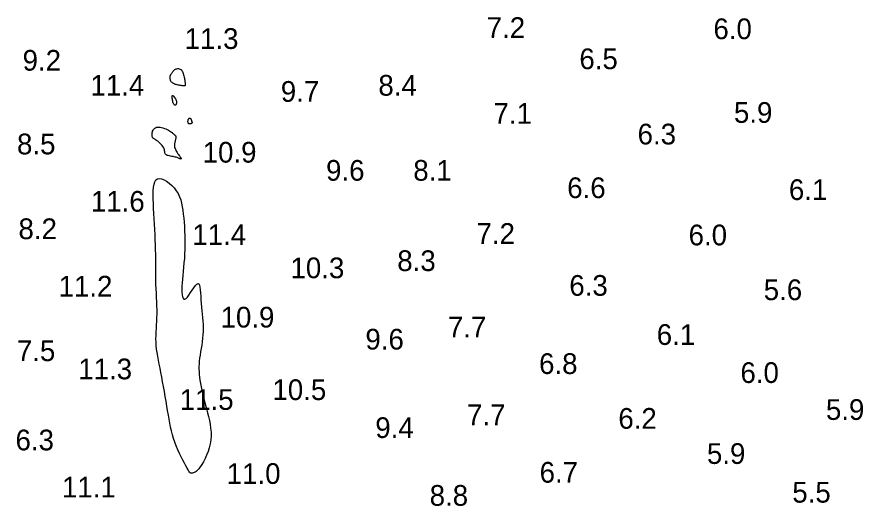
# Model space of a CAD drawing. Extents: x 3040093 to 3056816, y 408076 to 509144.
# Drawn here: x 3043344.1 to 3043548.7, y 437123.5 to 437241.6 of the extents above; entities that cross this region are included whole.
import ezdxf

# ---------------------------------------------------------------- set-up
doc = ezdxf.new("R2010")
doc.units = 0
doc.layers.add('V-CHAN-CONT-EL12-1112', color=7, linetype='Continuous')
doc.layers.add('V-TOPO-SOUN-0810', color=7, linetype='Continuous')

msp = doc.modelspace()

# ---------------------------------------------------------------- linework, layer by layer
at = {"layer": 'V-CHAN-CONT-EL12-1112'}
for points in [[(3043381.48, 437225.92), (3043381.37, 437226.08), (3043381.28, 437226.26), (3043381.22, 437226.44), (3043381.18, 437226.62), (3043381.16, 437226.8), (3043381.15, 437226.98), (3043381.15, 437227.14), (3043381.17, 437227.28), (3043381.2, 437227.41), (3043381.24, 437227.53), (3043381.29, 437227.64), (3043381.34, 437227.74), (3043381.41, 437227.85), (3043381.48, 437227.96), (3043381.55, 437228.07), (3043381.64, 437228.19), (3043381.73, 437228.32), (3043381.82, 437228.45), (3043381.93, 437228.58), (3043382.05, 437228.71), (3043382.17, 437228.82), (3043382.31, 437228.93), (3043382.46, 437229.02), (3043382.63, 437229.09), (3043382.81, 437229.14), (3043382.99, 437229.17), (3043383.18, 437229.16), (3043383.36, 437229.13), (3043383.54, 437229.07), (3043383.71, 437228.97), (3043383.87, 437228.83), (3043384.01, 437228.65), (3043384.13, 437228.44), (3043384.24, 437228.2), (3043384.34, 437227.95), (3043384.42, 437227.68), (3043384.5, 437227.4), (3043384.56, 437227.13), (3043384.61, 437226.87), (3043384.65, 437226.62), (3043384.69, 437226.4), (3043384.72, 437226.19), (3043384.74, 437226), (3043384.76, 437225.83), (3043384.78, 437225.68), (3043384.79, 437225.55), (3043384.8, 437225.44), (3043384.8, 437225.35), (3043384.81, 437225.29), (3043384.81, 437225.24), (3043384.82, 437225.2), (3043384.82, 437225.17), (3043384.82, 437225.15), (3043384.82, 437225.13), (3043384.82, 437225.12), (3043384.81, 437225.1), (3043384.81, 437225.08), (3043384.79, 437225.06), (3043384.77, 437225.05), (3043384.74, 437225.03), (3043384.7, 437225.02), (3043384.64, 437225.01), (3043384.57, 437225), (3043384.48, 437225), (3043384.37, 437225.01), (3043384.24, 437225.02), (3043384.1, 437225.03), (3043383.94, 437225.05), (3043383.76, 437225.08), (3043383.56, 437225.11), (3043383.36, 437225.14), (3043383.13, 437225.18), (3043382.9, 437225.23), (3043382.66, 437225.29), (3043382.43, 437225.35), (3043382.2, 437225.43), (3043381.99, 437225.53), (3043381.79, 437225.64), (3043381.62, 437225.77)], [(3043381.83, 437222.67), (3043381.93, 437222.6), (3043382.05, 437222.47), (3043382.17, 437222.3), (3043382.3, 437222.11), (3043382.42, 437221.9), (3043382.53, 437221.69), (3043382.61, 437221.49), (3043382.68, 437221.32), (3043382.72, 437221.18), (3043382.74, 437221.06), (3043382.74, 437220.95), (3043382.73, 437220.86), (3043382.72, 437220.79), (3043382.69, 437220.72), (3043382.66, 437220.66), (3043382.64, 437220.6), (3043382.61, 437220.54), (3043382.58, 437220.48), (3043382.54, 437220.44), (3043382.51, 437220.4), (3043382.47, 437220.37), (3043382.42, 437220.35), (3043382.37, 437220.34), (3043382.31, 437220.35), (3043382.25, 437220.37), (3043382.19, 437220.42), (3043382.12, 437220.48), (3043382.05, 437220.58), (3043381.98, 437220.7), (3043381.91, 437220.85), (3043381.85, 437221.04), (3043381.79, 437221.27), (3043381.74, 437221.52), (3043381.7, 437221.78), (3043381.67, 437222.04), (3043381.66, 437222.27), (3043381.66, 437222.46), (3043381.69, 437222.6), (3043381.75, 437222.68)], [(3043385.61, 437216.97), (3043385.66, 437217.05), (3043385.72, 437217.13), (3043385.79, 437217.18), (3043385.85, 437217.22), (3043385.91, 437217.23), (3043385.97, 437217.22), (3043386.03, 437217.2), (3043386.08, 437217.15), (3043386.13, 437217.08), (3043386.17, 437216.99), (3043386.21, 437216.9), (3043386.25, 437216.8), (3043386.29, 437216.7), (3043386.32, 437216.6), (3043386.36, 437216.5), (3043386.4, 437216.41), (3043386.43, 437216.34), (3043386.46, 437216.26), (3043386.48, 437216.2), (3043386.49, 437216.14), (3043386.49, 437216.08), (3043386.46, 437216.03), (3043386.42, 437215.98), (3043386.35, 437215.93), (3043386.26, 437215.89), (3043386.15, 437215.85), (3043386.04, 437215.83), (3043385.93, 437215.82), (3043385.82, 437215.83), (3043385.71, 437215.85), (3043385.63, 437215.91), (3043385.56, 437215.99), (3043385.52, 437216.09), (3043385.49, 437216.21), (3043385.48, 437216.34), (3043385.48, 437216.47), (3043385.5, 437216.61), (3043385.53, 437216.74), (3043385.56, 437216.86)], [(3043379.43, 437210.33), (3043379.21, 437210.6), (3043378.97, 437210.87), (3043378.7, 437211.13), (3043378.42, 437211.38), (3043378.15, 437211.61), (3043377.89, 437211.81), (3043377.66, 437211.98), (3043377.46, 437212.1), (3043377.31, 437212.2), (3043377.18, 437212.28), (3043377.08, 437212.35), (3043377.01, 437212.4), (3043376.95, 437212.47), (3043376.9, 437212.54), (3043376.86, 437212.64), (3043376.83, 437212.76), (3043376.81, 437212.91), (3043376.79, 437213.09), (3043376.78, 437213.27), (3043376.79, 437213.47), (3043376.82, 437213.67), (3043376.86, 437213.88), (3043376.93, 437214.08), (3043377.02, 437214.28), (3043377.14, 437214.47), (3043377.28, 437214.63), (3043377.45, 437214.78), (3043377.65, 437214.9), (3043377.88, 437214.99), (3043378.13, 437215.04), (3043378.42, 437215.06), (3043378.73, 437215.03), (3043379.07, 437214.96), (3043379.42, 437214.86), (3043379.77, 437214.73), (3043380.12, 437214.59), (3043380.45, 437214.44), (3043380.76, 437214.28), (3043381.04, 437214.13), (3043381.27, 437213.99), (3043381.46, 437213.85), (3043381.63, 437213.73), (3043381.76, 437213.61), (3043381.88, 437213.51), (3043381.97, 437213.42), (3043382.05, 437213.33), (3043382.13, 437213.26), (3043382.2, 437213.2), (3043382.27, 437213.14), (3043382.33, 437213.09), (3043382.39, 437213.03), (3043382.43, 437212.98), (3043382.47, 437212.91), (3043382.5, 437212.84), (3043382.52, 437212.75), (3043382.53, 437212.65), (3043382.53, 437212.53), (3043382.52, 437212.4), (3043382.5, 437212.26), (3043382.47, 437212.1), (3043382.43, 437211.94), (3043382.39, 437211.77), (3043382.35, 437211.59), (3043382.3, 437211.41), (3043382.26, 437211.23), (3043382.22, 437211.04), (3043382.19, 437210.84), (3043382.19, 437210.63), (3043382.2, 437210.41), (3043382.24, 437210.18), (3043382.31, 437209.93), (3043382.42, 437209.67), (3043382.55, 437209.41), (3043382.71, 437209.13), (3043382.88, 437208.87), (3043383.05, 437208.61), (3043383.21, 437208.38), (3043383.37, 437208.16), (3043383.5, 437207.98), (3043383.61, 437207.84), (3043383.69, 437207.72), (3043383.75, 437207.64), (3043383.79, 437207.58), (3043383.82, 437207.54), (3043383.83, 437207.51), (3043383.84, 437207.49), (3043383.84, 437207.48), (3043383.84, 437207.47), (3043383.84, 437207.45), (3043383.84, 437207.44), (3043383.84, 437207.43), (3043383.83, 437207.41), (3043383.83, 437207.4), (3043383.82, 437207.39), (3043383.82, 437207.37), (3043383.81, 437207.36), (3043383.8, 437207.35), (3043383.78, 437207.34), (3043383.76, 437207.33), (3043383.73, 437207.33), (3043383.68, 437207.34), (3043383.62, 437207.36), (3043383.54, 437207.39), (3043383.44, 437207.43), (3043383.32, 437207.48), (3043383.18, 437207.54), (3043383.02, 437207.6), (3043382.83, 437207.67), (3043382.62, 437207.74), (3043382.39, 437207.8), (3043382.14, 437207.86), (3043381.86, 437207.92), (3043381.57, 437207.97), (3043381.27, 437208.02), (3043380.99, 437208.07), (3043380.71, 437208.14), (3043380.47, 437208.21), (3043380.26, 437208.3), (3043380.1, 437208.42), (3043379.98, 437208.55), (3043379.92, 437208.72), (3043379.88, 437208.9), (3043379.85, 437209.1), (3043379.82, 437209.32), (3043379.78, 437209.55), (3043379.71, 437209.8), (3043379.6, 437210.06)], [(3043381.99, 437139.84), (3043381.72, 437140.74), (3043381.49, 437141.65), (3043381.28, 437142.57), (3043381.09, 437143.52), (3043380.91, 437144.49), (3043380.73, 437145.5), (3043380.56, 437146.56), (3043380.37, 437147.67), (3043380.17, 437148.82), (3043379.97, 437149.99), (3043379.77, 437151.18), (3043379.56, 437152.36), (3043379.34, 437153.53), (3043379.13, 437154.68), (3043378.92, 437155.78), (3043378.72, 437156.83), (3043378.52, 437157.82), (3043378.34, 437158.78), (3043378.17, 437159.69), (3043378.02, 437160.58), (3043377.9, 437161.44), (3043377.81, 437162.28), (3043377.76, 437163.1), (3043377.74, 437163.92), (3043377.75, 437164.74), (3043377.78, 437165.56), (3043377.83, 437166.39), (3043377.88, 437167.24), (3043377.93, 437168.1), (3043377.97, 437168.99), (3043378, 437169.92), (3043378, 437170.87), (3043377.98, 437171.86), (3043377.94, 437172.87), (3043377.89, 437173.9), (3043377.84, 437174.94), (3043377.79, 437175.99), (3043377.74, 437177.03), (3043377.71, 437178.07), (3043377.69, 437179.1), (3043377.68, 437180.11), (3043377.68, 437181.14), (3043377.68, 437182.17), (3043377.68, 437183.22), (3043377.67, 437184.3), (3043377.66, 437185.42), (3043377.63, 437186.58), (3043377.58, 437187.79), (3043377.53, 437189.04), (3043377.46, 437190.31), (3043377.38, 437191.59), (3043377.31, 437192.87), (3043377.23, 437194.14), (3043377.17, 437195.36), (3043377.11, 437196.55), (3043377.07, 437197.67), (3043377.06, 437198.72), (3043377.08, 437199.67), (3043377.14, 437200.52), (3043377.27, 437201.25), (3043377.46, 437201.83), (3043377.74, 437202.27), (3043378.1, 437202.53), (3043378.57, 437202.62), (3043379.11, 437202.54), (3043379.7, 437202.31), (3043380.32, 437201.96), (3043380.95, 437201.5), (3043381.57, 437200.95), (3043382.14, 437200.34), (3043382.65, 437199.67), (3043383.08, 437198.97), (3043383.43, 437198.23), (3043383.71, 437197.47), (3043383.93, 437196.66), (3043384.11, 437195.82), (3043384.25, 437194.94), (3043384.35, 437194.02), (3043384.44, 437193.06), (3043384.53, 437192.05), (3043384.6, 437191.01), (3043384.65, 437189.94), (3043384.7, 437188.85), (3043384.72, 437187.74), (3043384.73, 437186.63), (3043384.71, 437185.51), (3043384.67, 437184.41), (3043384.6, 437183.32), (3043384.51, 437182.25), (3043384.41, 437181.21), (3043384.31, 437180.2), (3043384.21, 437179.23), (3043384.12, 437178.3), (3043384.04, 437177.42), (3043384, 437176.59), (3043383.98, 437175.82), (3043384, 437175.14), (3043384.06, 437174.54), (3043384.16, 437174.06), (3043384.3, 437173.71), (3043384.49, 437173.51), (3043384.72, 437173.48), (3043385, 437173.64), (3043385.34, 437173.98), (3043385.71, 437174.47), (3043386.11, 437175.05), (3043386.51, 437175.66), (3043386.9, 437176.25), (3043387.27, 437176.75), (3043387.61, 437177.11), (3043387.89, 437177.27), (3043388.11, 437177.19), (3043388.27, 437176.89), (3043388.38, 437176.4), (3043388.46, 437175.77), (3043388.52, 437175.02), (3043388.56, 437174.18), (3043388.61, 437173.3), (3043388.66, 437172.41), (3043388.73, 437171.54), (3043388.81, 437170.69), (3043388.9, 437169.85), (3043388.99, 437169.02), (3043389.06, 437168.2), (3043389.12, 437167.39), (3043389.15, 437166.56), (3043389.14, 437165.73), (3043389.1, 437164.9), (3043389.02, 437164.05), (3043388.91, 437163.21), (3043388.79, 437162.38), (3043388.65, 437161.56), (3043388.52, 437160.76), (3043388.4, 437159.99), (3043388.29, 437159.26), (3043388.21, 437158.56), (3043388.15, 437157.89), (3043388.13, 437157.25), (3043388.12, 437156.61), (3043388.15, 437155.97), (3043388.2, 437155.31), (3043388.27, 437154.63), (3043388.38, 437153.91), (3043388.51, 437153.15), (3043388.66, 437152.34), (3043388.83, 437151.5), (3043389.03, 437150.63), (3043389.24, 437149.74), (3043389.46, 437148.82), (3043389.69, 437147.9), (3043389.93, 437146.97), (3043390.18, 437146.05), (3043390.42, 437145.12), (3043390.64, 437144.19), (3043390.82, 437143.26), (3043390.96, 437142.33), (3043391.05, 437141.39), (3043391.07, 437140.45), (3043391.01, 437139.5), (3043390.86, 437138.55), (3043390.63, 437137.6), (3043390.33, 437136.68), (3043389.99, 437135.79), (3043389.62, 437134.97), (3043389.23, 437134.21), (3043388.83, 437133.54), (3043388.45, 437132.97), (3043388.1, 437132.51), (3043387.77, 437132.16), (3043387.47, 437131.89), (3043387.2, 437131.71), (3043386.96, 437131.58), (3043386.75, 437131.5), (3043386.56, 437131.46), (3043386.41, 437131.43), (3043386.29, 437131.42), (3043386.18, 437131.43), (3043386.08, 437131.47), (3043385.98, 437131.56), (3043385.86, 437131.72), (3043385.72, 437131.94), (3043385.53, 437132.26), (3043385.29, 437132.69), (3043384.99, 437133.22), (3043384.65, 437133.86), (3043384.26, 437134.58), (3043383.86, 437135.38), (3043383.45, 437136.23), (3043383.04, 437137.11), (3043382.65, 437138.02), (3043382.3, 437138.93)]]:
    msp.add_lwpolyline(points, close=True, dxfattribs=at)

# ---------------------------------------------------------------- texts
at = {"layer": 'V-TOPO-SOUN-0810'}
for s, p in [('7.2', (3043457.69, 437236.57)), ('6.0', (3043512.51, 437236.28)), ('11.3 ', (3043384.67, 437233.92)), ('9.2', (3043345.49, 437228.67)), ('6.5', (3043480.1, 437229.03)), ('11.4 ', (3043361.9, 437222.63)), ('8.4', (3043431.51, 437222.63)), ('9.7', (3043407.92, 437221.15)), ('7.1', (3043459.34, 437215.84)), ('5.9', (3043517.47, 437216.07)), ('6.3', (3043494.18, 437210.85)), ('8.5', (3043344.14, 437208.46)), ('10.9 ', (3043389.03, 437206.46)), ('9.6', (3043418.86, 437202.09)), ('8.1', (3043439.95, 437202.09)), ('6.6', (3043477.16, 437197.89)), ('6.1', (3043530.76, 437197.43)), ('11.6 ', (3043362, 437194.61)), ('8.2', (3043344.5, 437187.98)), ('11.4 ', (3043386.54, 437186.57)), ('7.2', (3043455.23, 437186.84)), ('6.0', (3043506.51, 437186.48)), ('8.3', (3043436.07, 437180.27)), ('10.3 ', (3043410.26, 437178.54)), ('11.2 ', (3043354.19, 437174.11)), ('6.3', (3043477.67, 437174.3)), ('5.6', (3043524.67, 437173.25)), ('10.9 ', (3043393.36, 437166.63)), ('7.7', (3043448.31, 437164.23)), ('6.1', (3043498.81, 437162.43)), ('9.6', (3043428.37, 437161.31)), ('7.5', (3043344.11, 437158.52)), ('11.3 ', (3043358.95, 437154.13)), ('6.8', (3043470.36, 437155.41)), ('6.0', (3043519.04, 437153.24)), ('10.5 ', (3043405.9, 437149.11)), ('11.5 ', (3043383.49, 437146.74)), ('5.9', (3043539.71, 437144.32)), ('7.7', (3043452.94, 437143.04)), ('6.2', (3043489.52, 437142.18)), ('9.4', (3043430.76, 437139.95)), ('6.3', (3043343.78, 437136.97)), ('5.9', (3043510.94, 437133.69)), ('6.7', (3043470.49, 437129.16)), ('11.0 ', (3043394.84, 437128.86)), ('11.1 ', (3043355.01, 437125.58)), ('8.8', (3043443.91, 437123.58)), ('5.5', (3043531.58, 437124.34))]:
    msp.add_text(s, height=5, dxfattribs=at).set_placement(p)

doc.saveas('drawing.dxf')
